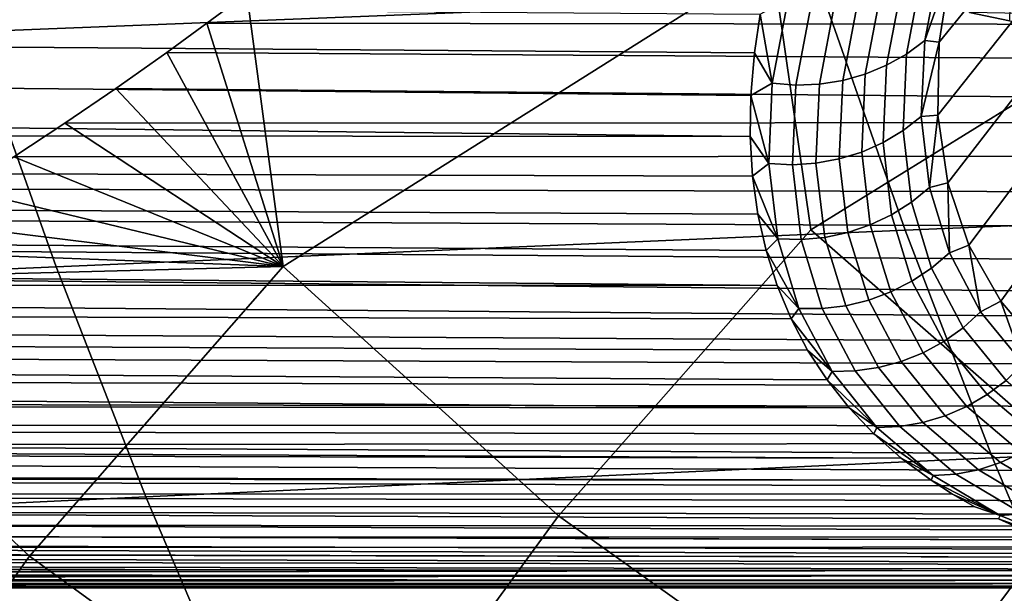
# Model space of a CAD drawing. Header units: metres. Extents: x -240 to 45, y -77 to 27.
# Tile 399 of 656: x -179.78 to -177.7, y -7.66 to -6.45. Entities that reach past the tile are written whole.
import ezdxf

# ---------------------------------------------------------------- set-up
doc = ezdxf.new("R2010")
doc.units = ezdxf.units.M
doc.layers.add('solid_102011X2', color=7, linetype='CONTINUOUS')

msp = doc.modelspace()

# ---------------------------------------------------------------- linework, layer by layer
at = {"layer": 'solid_102011X2'}
for points in [[(-177.773453, -6.431432, 294.27771), (-177.682434, -5.509082, 294.429199), (-177.666428, -5.512225, 294.455841), (-177.688934, -6.449533, 294.418365)], [(-178.109604, -6.891724, 304.570312), (-178.192184, -6.317167, 303.983704), (-177.435196, -5.680903, 304.680817), (-177.068115, -6.247555, 305.634003)], [(-178.241272, -5.898649, 344.72699), (-180.047424, -5.964795, 343.314117), (-179.883698, -6.472339, 343.133636), (-178.081848, -6.400577, 344.546417)], [(-177.811676, -6.329869, 290.305145), (-177.636536, -6.120919, 290.350372), (-177.658508, -6.273994, 290.730743), (-177.838089, -6.49463, 290.692871)], [(-177.511963, -7.414163, 305.938934), (-178.109604, -6.891724, 304.570312), (-177.068115, -6.247555, 305.634003), (-176.980164, -6.816171, 306.213409)], [(-177.838089, -6.49463, 290.692871), (-177.658508, -6.273994, 290.730743), (-177.658447, -6.419552, 291.116058), (-177.840363, -6.648914, 291.082184)], [(-179.226212, -6.969322, 302.910522), (-179.303223, -6.391259, 302.319122), (-179.227493, -6.33317, 302.393036), (-178.192184, -6.317167, 303.983704)], [(-178.643753, -7.496833, 304.288849), (-179.226212, -6.969322, 302.910522), (-178.192184, -6.317167, 303.983704), (-178.109604, -6.891724, 304.570312)], [(-176.264664, -6.329637, 345.935608), (-178.081848, -6.400577, 344.546417), (-177.909531, -6.892634, 344.351257), (-176.096954, -6.816252, 345.740387)], [(-177.835724, -6.321023, 290.195923), (-177.868271, -6.490904, 290.58963), (-177.90686, -6.519544, 290.575562), (-177.874161, -6.34844, 290.17923)], [(-177.835724, -6.321023, 290.195923), (-177.811676, -6.329869, 290.305145), (-177.868271, -6.490904, 290.58963)], [(-177.868271, -6.490904, 290.58963), (-177.811676, -6.329869, 290.305145), (-177.838089, -6.49463, 290.692871)], [(-177.874161, -6.34844, 290.17923), (-177.90686, -6.519544, 290.575562), (-177.949127, -6.543434, 290.563293), (-177.91626, -6.371062, 290.164246)], [(-173.254166, -6.462073, 298.533966), (-173.055435, -6.365784, 298.617889), (-179.303223, -6.391259, 302.319122), (-179.387787, -6.454533, 302.235718)], [(-177.91626, -6.371062, 290.164246), (-177.949127, -6.543434, 290.563293), (-177.9944, -6.562199, 290.553009), (-177.961334, -6.388532, 290.151245)], [(-178.228683, -6.517333, 290.405273), (-185.085419, -6.464677, 294.409332), (-185.120453, -6.385234, 294.261627), (-178.216446, -6.435531, 290.219299)], [(-179.226212, -6.969322, 302.910522), (-179.387787, -6.454533, 302.235718), (-179.303223, -6.391259, 302.319122)], [(-177.961334, -6.388532, 290.151245), (-177.9944, -6.562199, 290.553009), (-178.041977, -6.575545, 290.544891), (-178.008713, -6.400578, 290.14035)], [(-178.081848, -6.400577, 344.546417), (-179.883698, -6.472339, 343.133636), (-179.706711, -6.969898, 342.938568), (-177.909531, -6.892634, 344.351257)], [(-178.157028, -6.402721, 290.122162), (-178.190933, -6.581426, 290.534576), (-178.216446, -6.435531, 290.219299)], [(-178.10733, -6.407729, 290.125702), (-178.141022, -6.585235, 290.535614), (-178.190933, -6.581426, 290.534576), (-178.157028, -6.402721, 290.122162)], [(-178.057632, -6.407011, 290.131805), (-178.09111, -6.583264, 290.539062), (-178.141022, -6.585235, 290.535614), (-178.10733, -6.407729, 290.125702)], [(-178.008713, -6.400578, 290.14035), (-178.041977, -6.575545, 290.544891), (-178.09111, -6.583264, 290.539062), (-178.057632, -6.407011, 290.131805)], [(-178.190933, -6.581426, 290.534576), (-178.228683, -6.517333, 290.405273), (-178.216446, -6.435531, 290.219299)], [(-177.840363, -6.648914, 291.082184), (-177.658447, -6.419552, 291.116058), (-177.636017, -6.55548, 291.504211), (-177.819092, -6.792258, 291.473816)], [(-177.773453, -6.431432, 294.27771), (-177.688934, -6.449533, 294.418365), (-177.048508, -6.45751, 294.128815), (-177.101364, -6.444475, 294.008667)], [(-179.226212, -6.969322, 302.910522), (-179.47258, -6.516298, 302.151123), (-179.387787, -6.454533, 302.235718)], [(-173.450302, -6.555728, 298.443604), (-173.254166, -6.462073, 298.533966), (-179.387787, -6.454533, 302.235718), (-179.47258, -6.516298, 302.151123)], [(-178.236404, -6.6071, 290.61557), (-185.048935, -6.541638, 294.557922), (-185.085419, -6.464677, 294.409332), (-178.228683, -6.517333, 290.405273)], [(-179.883698, -6.472339, 343.133636), (-181.669449, -6.544892, 341.698059), (-181.487732, -7.048009, 341.503113), (-179.706711, -6.969898, 342.938568)], [(-177.868271, -6.490904, 290.58963), (-177.875763, -6.651742, 290.988708), (-177.914291, -6.681645, 290.977325), (-177.90686, -6.519544, 290.575562)], [(-177.868271, -6.490904, 290.58963), (-177.838089, -6.49463, 290.692871), (-177.875763, -6.651742, 290.988708)], [(-177.875763, -6.651742, 290.988708), (-177.838089, -6.49463, 290.692871), (-177.840363, -6.648914, 291.082184)], [(-179.226212, -6.969322, 302.910522), (-179.580276, -6.592373, 302.042297), (-179.47258, -6.516298, 302.151123)], [(-173.643784, -6.646587, 298.346893), (-173.450302, -6.555728, 298.443604), (-179.47258, -6.516298, 302.151123), (-179.580276, -6.592373, 302.042297)], [(-178.190933, -6.581426, 290.534576), (-178.236404, -6.6071, 290.61557), (-178.228683, -6.517333, 290.405273)], [(-177.90686, -6.519544, 290.575562), (-177.914291, -6.681645, 290.977325), (-177.956497, -6.706845, 290.967834), (-177.949127, -6.543434, 290.563293)], [(-178.237671, -6.694005, 290.826233), (-185.011078, -6.616149, 294.70755), (-185.048935, -6.541638, 294.557922), (-178.236404, -6.6071, 290.61557)], [(-177.9944, -6.562199, 290.553009), (-178.001755, -6.726946, 290.960358), (-178.049316, -6.741634, 290.955017), (-178.041977, -6.575545, 290.544891)], [(-177.949127, -6.543434, 290.563293), (-177.956497, -6.706845, 290.967834), (-178.001755, -6.726946, 290.960358), (-177.9944, -6.562199, 290.553009)], [(-177.819092, -6.792258, 291.473816), (-177.636017, -6.55548, 291.504211), (-177.591064, -6.67989, 291.893219), (-177.774658, -6.923814, 291.867249)], [(-178.190933, -6.581426, 290.534576), (-178.198425, -6.751361, 290.952545), (-178.236404, -6.6071, 290.61557)], [(-178.141022, -6.585235, 290.535614), (-178.148438, -6.753939, 290.95108), (-178.198425, -6.751361, 290.952545), (-178.190933, -6.581426, 290.534576)], [(-178.09111, -6.583264, 290.539062), (-178.09848, -6.750679, 290.951935), (-178.148438, -6.753939, 290.95108), (-178.141022, -6.585235, 290.535614)], [(-178.041977, -6.575545, 290.544891), (-178.049316, -6.741634, 290.955017), (-178.09848, -6.750679, 290.951935), (-178.09111, -6.583264, 290.539062)], [(-179.226212, -6.969322, 302.910522), (-179.688324, -6.666087, 301.931549), (-179.580276, -6.592373, 302.042297)], [(-173.67923, -6.663041, 298.328339), (-173.643784, -6.646587, 298.346893), (-179.580276, -6.592373, 302.042297), (-179.688324, -6.666087, 301.931549)], [(-178.237671, -6.694005, 290.826233), (-184.971786, -6.688125, 294.857941), (-185.011078, -6.616149, 294.70755)], [(-178.198425, -6.751361, 290.952545), (-178.237671, -6.694005, 290.826233), (-178.236404, -6.6071, 290.61557)], [(-173.67923, -6.663041, 298.328339), (-179.688324, -6.666087, 301.931549), (-179.796448, -6.737261, 301.819031), (-173.834427, -6.734363, 298.24408)], [(-179.226212, -6.969322, 302.910522), (-179.796448, -6.737261, 301.819031), (-179.688324, -6.666087, 301.931549)], [(-177.875763, -6.651742, 290.988708), (-177.858322, -6.801949, 291.391876), (-177.896545, -6.833125, 291.38324), (-177.914291, -6.681645, 290.977325)], [(-177.875763, -6.651742, 290.988708), (-177.840363, -6.648914, 291.082184), (-177.858322, -6.801949, 291.391876)], [(-177.858322, -6.801949, 291.391876), (-177.840363, -6.648914, 291.082184), (-177.819092, -6.792258, 291.473816)], [(-178.232651, -6.777806, 291.036926), (-184.931015, -6.757482, 295.008759), (-184.971786, -6.688125, 294.857941), (-178.237671, -6.694005, 290.826233)], [(-177.914291, -6.681645, 290.977325), (-177.896545, -6.833125, 291.38324), (-177.938492, -6.859645, 291.376556), (-177.956497, -6.706845, 290.967834)], [(-177.774658, -6.923814, 291.867249), (-177.591064, -6.67989, 291.893219), (-177.524261, -6.791786, 292.281586), (-177.707535, -7.042539, 292.261353)], [(-178.198425, -6.751361, 290.952545), (-178.232651, -6.777806, 291.036926), (-178.237671, -6.694005, 290.826233)], [(-177.956497, -6.706845, 290.967834), (-177.938492, -6.859645, 291.376556), (-177.983505, -6.881093, 291.371948), (-178.001755, -6.726946, 290.960358)], [(-178.001755, -6.726946, 290.960358), (-177.983505, -6.881093, 291.371948), (-178.030869, -6.897133, 291.369415), (-178.049316, -6.741634, 290.955017)], [(-174.022156, -6.818906, 298.135254), (-173.834427, -6.734363, 298.24408), (-179.796448, -6.737261, 301.819031), (-179.904587, -6.805883, 301.704773)], [(-179.226212, -6.969322, 302.910522), (-179.904587, -6.805883, 301.704773), (-179.796448, -6.737261, 301.819031)], [(-178.198425, -6.751361, 290.952545), (-178.179581, -6.910738, 291.374786), (-178.232651, -6.777806, 291.036926)], [(-178.148438, -6.753939, 290.95108), (-178.129684, -6.912073, 291.37085), (-178.179581, -6.910738, 291.374786), (-178.198425, -6.751361, 290.952545)], [(-178.09848, -6.750679, 290.951935), (-178.079849, -6.907514, 291.369049), (-178.129684, -6.912073, 291.37085), (-178.148438, -6.753939, 290.95108)], [(-178.049316, -6.741634, 290.955017), (-178.030869, -6.897133, 291.369415), (-178.079849, -6.907514, 291.369049), (-178.09848, -6.750679, 290.951935)], [(-178.22139, -6.858398, 291.24762), (-184.888824, -6.824261, 295.160156), (-184.931015, -6.757482, 295.008759), (-178.232651, -6.777806, 291.036926)], [(-178.179581, -6.910738, 291.374786), (-178.22139, -6.858398, 291.24762), (-178.232651, -6.777806, 291.036926)], [(-177.858322, -6.801949, 291.391876), (-177.819092, -6.792258, 291.473816), (-177.816238, -6.940132, 291.797729)], [(-177.816238, -6.940132, 291.797729), (-177.819092, -6.792258, 291.473816), (-177.774658, -6.923814, 291.867249)], [(-177.707535, -7.042539, 292.261353), (-177.524261, -6.791786, 292.281586), (-177.436417, -6.890396, 292.667847), (-177.618301, -7.147488, 292.65509)], [(-179.226212, -6.969322, 302.910522), (-180.012741, -6.871982, 301.588715), (-179.904587, -6.805883, 301.704773)], [(-174.206757, -6.899975, 298.020752), (-174.022156, -6.818906, 298.135254), (-179.904587, -6.805883, 301.704773), (-180.012741, -6.871982, 301.588715)], [(-177.858322, -6.801949, 291.391876), (-177.816238, -6.940132, 291.797729), (-177.853958, -6.972549, 291.791901), (-177.896545, -6.833125, 291.38324)], [(-178.20401, -6.935632, 291.45816), (-184.845215, -6.888403, 295.31189), (-184.888824, -6.824261, 295.160156), (-178.22139, -6.858398, 291.24762)], [(-177.896545, -6.833125, 291.38324), (-177.853958, -6.972549, 291.791901), (-177.895416, -7.000356, 291.788086), (-177.938492, -6.859645, 291.376556)], [(-176.096954, -6.816252, 345.740387), (-177.909531, -6.892634, 344.351257), (-177.724594, -7.37407, 344.141815), (-175.916946, -7.292365, 345.530884)], [(-179.226212, -6.969322, 302.910522), (-180.120667, -6.935438, 301.4711), (-180.012741, -6.871982, 301.588715)], [(-174.388184, -6.977442, 297.900635), (-174.206757, -6.899975, 298.020752), (-180.012741, -6.871982, 301.588715), (-180.120667, -6.935438, 301.4711)], [(-178.179581, -6.910738, 291.374786), (-178.20401, -6.935632, 291.45816), (-178.22139, -6.858398, 291.24762)], [(-177.938492, -6.859645, 291.376556), (-177.895416, -7.000356, 291.788086), (-177.939987, -7.023118, 291.786316), (-177.983505, -6.881093, 291.371948)], [(-178.180603, -7.009412, 291.668518), (-184.800156, -6.949833, 295.463654), (-184.845215, -6.888403, 295.31189), (-178.20401, -6.935632, 291.45816)], [(-177.909531, -6.892634, 344.351257), (-179.706711, -6.969898, 342.938568), (-179.516769, -7.456712, 342.729218), (-177.724594, -7.37407, 344.141815)], [(-177.943283, -7.995166, 305.849945), (-178.643753, -7.496833, 304.288849), (-178.109604, -6.891724, 304.570312), (-177.511963, -7.414163, 305.938934)], [(-178.030869, -6.897133, 291.369415), (-177.986954, -7.040478, 291.786652), (-178.035583, -7.052165, 291.789062), (-178.079849, -6.907514, 291.369049)], [(-177.983505, -6.881093, 291.371948), (-177.939987, -7.023118, 291.786316), (-177.986954, -7.040478, 291.786652), (-178.030869, -6.897133, 291.369415)], [(-178.179581, -6.910738, 291.374786), (-178.134781, -7.057875, 291.799927), (-178.20401, -6.935632, 291.45816)], [(-178.129684, -6.912073, 291.37085), (-178.085114, -7.057994, 291.793518), (-178.134781, -7.057875, 291.799927), (-178.179581, -6.910738, 291.374786)], [(-178.079849, -6.907514, 291.369049), (-178.035583, -7.052165, 291.789062), (-178.085114, -7.057994, 291.793518), (-178.129684, -6.912073, 291.37085)], [(-179.226212, -6.969322, 302.910522), (-180.225967, -6.994945, 301.354492), (-180.120667, -6.935438, 301.4711)], [(-174.566269, -7.051129, 297.775208), (-174.388184, -6.977442, 297.900635), (-180.120667, -6.935438, 301.4711), (-180.225967, -6.994945, 301.354492)], [(-178.134781, -7.057875, 291.799927), (-178.180603, -7.009412, 291.668518), (-178.20401, -6.935632, 291.45816)], [(-177.816238, -6.940132, 291.797729), (-177.774658, -6.923814, 291.867249), (-177.749969, -7.065028, 292.204865)], [(-177.749969, -7.065028, 292.204865), (-177.774658, -6.923814, 291.867249), (-177.707535, -7.042539, 292.261353)], [(-178.180603, -7.009412, 291.668518), (-184.753693, -7.008596, 295.615448), (-184.800156, -6.949833, 295.463654)], [(-177.816238, -6.940132, 291.797729), (-177.749969, -7.065028, 292.204865), (-177.786987, -7.098618, 292.201874), (-177.853958, -6.972549, 291.791901)], [(-179.706711, -6.969898, 342.938568), (-181.487732, -7.048009, 341.503113), (-181.292725, -7.540257, 341.293884), (-179.516769, -7.456712, 342.729218)], [(-179.762802, -7.581786, 302.622375), (-180.331009, -7.051938, 301.236359), (-180.225967, -6.994945, 301.354492), (-179.226212, -6.969322, 302.910522)], [(-179.071747, -8.084117, 304.205597), (-179.762802, -7.581786, 302.622375), (-179.226212, -6.969322, 302.910522), (-178.643753, -7.496833, 304.288849)], [(-177.853958, -6.972549, 291.791901), (-177.786987, -7.098618, 292.201874), (-177.827789, -7.127644, 292.200958), (-177.895416, -7.000356, 291.788086)], [(-174.683136, -7.098116, 297.68866), (-174.566269, -7.051129, 297.775208), (-180.225967, -6.994945, 301.354492), (-180.331009, -7.051938, 301.236359)], [(-177.895416, -7.000356, 291.788086), (-177.827789, -7.127644, 292.200958), (-177.871704, -7.15165, 292.202087), (-177.939987, -7.023118, 291.786316)], [(-178.151276, -7.079625, 291.878571), (-184.705841, -7.064662, 295.767151), (-184.753693, -7.008596, 295.615448), (-178.180603, -7.009412, 291.668518)], [(-178.134781, -7.057875, 291.799927), (-178.151276, -7.079625, 291.878571), (-178.180603, -7.009412, 291.668518)], [(-177.986954, -7.040478, 291.786652), (-177.918091, -7.170262, 292.205292), (-177.966187, -7.183187, 292.21048), (-178.035583, -7.052165, 291.789062)], [(-177.939987, -7.023118, 291.786316), (-177.871704, -7.15165, 292.202087), (-177.918091, -7.170262, 292.205292), (-177.986954, -7.040478, 291.786652)], [(-177.749969, -7.065028, 292.204865), (-177.707535, -7.042539, 292.261353), (-177.660126, -7.17548, 292.611877)], [(-177.660126, -7.17548, 292.611877), (-177.707535, -7.042539, 292.261353), (-177.618301, -7.147488, 292.65509)], [(-180.187683, -8.17553, 302.545349), (-180.869598, -7.669252, 300.940247), (-180.331009, -7.051938, 301.236359), (-179.762802, -7.581786, 302.622375)], [(-174.798523, -7.14335, 297.599823), (-174.683136, -7.098116, 297.68866), (-180.331009, -7.051938, 301.236359), (-180.442566, -7.109898, 301.108795)], [(-178.134781, -7.057875, 291.799927), (-178.064514, -7.191257, 292.226471), (-178.151276, -7.079625, 291.878571)], [(-178.085114, -7.057994, 291.793518), (-178.015259, -7.190222, 292.21756), (-178.064514, -7.191257, 292.226471), (-178.134781, -7.057875, 291.799927)], [(-178.035583, -7.052165, 291.789062), (-177.966187, -7.183187, 292.21048), (-178.015259, -7.190222, 292.21756), (-178.085114, -7.057994, 291.793518)], [(-178.116104, -7.146205, 292.088409), (-184.656616, -7.117971, 295.918457), (-184.705841, -7.064662, 295.767151), (-178.151276, -7.079625, 291.878571)], [(-178.064514, -7.191257, 292.226471), (-178.116104, -7.146205, 292.088409), (-178.151276, -7.079625, 291.878571)], [(-177.749969, -7.065028, 292.204865), (-177.660126, -7.17548, 292.611877), (-177.696259, -7.210146, 292.611755), (-177.786987, -7.098618, 292.201874)], [(-177.786987, -7.098618, 292.201874), (-177.696259, -7.210146, 292.611755), (-177.736191, -7.24029, 292.613708), (-177.827789, -7.127644, 292.200958)], [(-178.075134, -7.209074, 292.297943), (-184.606064, -7.168538, 296.069214), (-184.656616, -7.117971, 295.918457), (-178.116104, -7.146205, 292.088409)], [(-174.912384, -7.186807, 297.508759), (-174.798523, -7.14335, 297.599823), (-180.442566, -7.109898, 301.108795), (-180.54895, -7.162677, 300.985077)], [(-178.064514, -7.191257, 292.226471), (-178.075134, -7.209074, 292.297943), (-178.116104, -7.146205, 292.088409)], [(-177.827789, -7.127644, 292.200958), (-177.736191, -7.24029, 292.613708), (-177.779297, -7.265441, 292.617767), (-177.871704, -7.15165, 292.202087)], [(-175.02478, -7.22848, 297.415436), (-174.912384, -7.186807, 297.508759), (-180.54895, -7.162677, 300.985077), (-180.6548, -7.212772, 300.859894)], [(-177.871704, -7.15165, 292.202087), (-177.779297, -7.265441, 292.617767), (-177.824905, -7.285203, 292.62381), (-177.918091, -7.170262, 292.205292)], [(-178.028488, -7.268141, 292.507202), (-184.554214, -7.216405, 296.219452), (-184.606064, -7.168538, 296.069214), (-178.075134, -7.209074, 292.297943)], [(-177.966187, -7.183187, 292.21048), (-177.872299, -7.299268, 292.631775), (-177.920746, -7.307415, 292.64151), (-178.015259, -7.190222, 292.21756)], [(-177.918091, -7.170262, 292.205292), (-177.824905, -7.285203, 292.62381), (-177.872299, -7.299268, 292.631775), (-177.966187, -7.183187, 292.21048)], [(-178.064514, -7.191257, 292.226471), (-177.969467, -7.309516, 292.652893), (-178.075134, -7.209074, 292.297943)], [(-177.969467, -7.309516, 292.652893), (-178.028488, -7.268141, 292.507202), (-178.075134, -7.209074, 292.297943)], [(-178.015259, -7.190222, 292.21756), (-177.920746, -7.307415, 292.64151), (-177.969467, -7.309516, 292.652893), (-178.064514, -7.191257, 292.226471)], [(-178.028488, -7.268141, 292.507202), (-184.501114, -7.261597, 296.36911), (-184.554214, -7.216405, 296.219452)], [(-175.135742, -7.26835, 297.319885), (-175.02478, -7.22848, 297.415436), (-180.6548, -7.212772, 300.859894), (-180.760025, -7.260163, 300.733337)], [(-177.696259, -7.210146, 292.611755), (-177.582535, -7.306106, 293.02002), (-177.621445, -7.337245, 293.024902), (-177.736191, -7.24029, 292.613708)], [(-177.736191, -7.24029, 292.613708), (-177.621445, -7.337245, 293.024902), (-177.663559, -7.363415, 293.03186), (-177.779297, -7.265441, 292.617767)], [(-177.976181, -7.32332, 292.716095), (-184.439041, -7.311339, 296.545441), (-184.501114, -7.261597, 296.36911), (-178.028488, -7.268141, 292.507202)], [(-175.245209, -7.306386, 297.222137), (-175.135742, -7.26835, 297.319885), (-180.760025, -7.260163, 300.733337), (-180.864594, -7.304853, 300.605377)], [(-177.969467, -7.309516, 292.652893), (-177.976181, -7.32332, 292.716095), (-178.028488, -7.268141, 292.507202)], [(-177.779297, -7.265441, 292.617767), (-177.663559, -7.363415, 293.03186), (-177.708237, -7.384204, 293.040741), (-177.824905, -7.285203, 292.62381)], [(-177.824905, -7.285203, 292.62381), (-177.708237, -7.384204, 293.040741), (-177.754776, -7.399287, 293.051453), (-177.872299, -7.299268, 292.631775)], [(-175.916946, -7.292365, 345.530884), (-177.724594, -7.37407, 344.141815), (-177.527328, -7.844138, 343.918396), (-175.72493, -7.75724, 345.307404)], [(-177.91835, -7.374502, 292.9245), (-184.398666, -7.34271, 296.664673), (-184.439041, -7.311339, 296.545441), (-177.976181, -7.32332, 292.716095)], [(-175.353271, -7.342584, 297.122192), (-175.245209, -7.306386, 297.222137), (-180.864594, -7.304853, 300.605377), (-180.968475, -7.346845, 300.476044)], [(-177.969467, -7.309516, 292.652893), (-177.850464, -7.411484, 293.077637), (-177.976181, -7.32332, 292.716095)], [(-177.920746, -7.307415, 292.64151), (-177.802429, -7.408428, 293.063812), (-177.850464, -7.411484, 293.077637), (-177.969467, -7.309516, 292.652893)], [(-177.872299, -7.299268, 292.631775), (-177.754776, -7.399287, 293.051453), (-177.802429, -7.408428, 293.063812), (-177.920746, -7.307415, 292.64151)], [(-177.850464, -7.411484, 293.077637), (-177.91835, -7.374502, 292.9245), (-177.976181, -7.32332, 292.716095)], [(-177.91835, -7.374502, 292.9245), (-184.376419, -7.359608, 296.731812), (-184.398666, -7.34271, 296.664673)], [(-175.565201, -7.409372, 296.91568), (-175.459961, -7.376925, 297.02002), (-180.968475, -7.346845, 300.476044), (-181.071533, -7.386111, 300.345459)], [(-175.459961, -7.376925, 297.02002), (-175.353271, -7.342584, 297.122192), (-180.968475, -7.346845, 300.476044)], [(-177.855026, -7.421601, 293.132324), (-184.313156, -7.406028, 296.928741), (-184.376419, -7.359608, 296.731812), (-177.91835, -7.374502, 292.9245)], [(-177.724594, -7.37407, 344.141815), (-179.516769, -7.456712, 342.729218), (-179.314163, -7.932029, 342.50592), (-177.527328, -7.844138, 343.918396)], [(-177.850464, -7.411484, 293.077637), (-177.855026, -7.421601, 293.132324), (-177.91835, -7.374502, 292.9245)], [(-177.663559, -7.363415, 293.03186), (-177.525452, -7.444697, 293.442841), (-177.569046, -7.466365, 293.45459), (-177.708237, -7.384204, 293.040741)], [(-175.669006, -7.439892, 296.809204), (-175.565201, -7.409372, 296.91568), (-181.071533, -7.386111, 300.345459), (-181.173737, -7.422646, 300.213654)], [(-177.708237, -7.384204, 293.040741), (-177.569046, -7.466365, 293.45459), (-177.614563, -7.482321, 293.468018), (-177.754776, -7.399287, 293.051453)], [(-177.855026, -7.421601, 293.132324), (-184.300934, -7.414684, 296.967743), (-184.313156, -7.406028, 296.928741)], [(-177.80986, -7.450659, 293.270386), (-184.249466, -7.449865, 297.13504), (-184.300934, -7.414684, 296.967743), (-177.855026, -7.421601, 293.132324)], [(-177.125351, -8.463064, 307.578949), (-177.943283, -7.995166, 305.849945), (-177.511963, -7.414163, 305.938934), (-176.801849, -7.908435, 307.477539)], [(-177.850464, -7.411484, 293.077637), (-177.708496, -7.496192, 293.499237), (-177.855026, -7.421601, 293.132324)], [(-177.802429, -7.408428, 293.063812), (-177.661301, -7.492316, 293.483002), (-177.708496, -7.496192, 293.499237), (-177.850464, -7.411484, 293.077637)], [(-177.754776, -7.399287, 293.051453), (-177.614563, -7.482321, 293.468018), (-177.661301, -7.492316, 293.483002), (-177.802429, -7.408428, 293.063812)], [(-175.771408, -7.468473, 296.700592), (-175.669006, -7.439892, 296.809204), (-181.173737, -7.422646, 300.213654), (-181.27507, -7.456455, 300.080597)], [(-177.708496, -7.496192, 293.499237), (-177.80986, -7.450659, 293.270386), (-177.855026, -7.421601, 293.132324)], [(-177.762344, -7.47782, 293.40802), (-184.207733, -7.476819, 297.274445), (-184.249466, -7.449865, 297.13504), (-177.80986, -7.450659, 293.270386)], [(-175.872314, -7.495062, 296.589966), (-175.771408, -7.468473, 296.700592), (-181.27507, -7.456455, 300.080597), (-181.375412, -7.487536, 299.946472)], [(-179.516769, -7.456712, 342.729218), (-181.292725, -7.540257, 341.293884), (-181.084717, -8.020875, 341.070709), (-179.314163, -7.932029, 342.50592)], [(-177.708496, -7.496192, 293.499237), (-177.762344, -7.47782, 293.40802), (-177.80986, -7.450659, 293.270386)], [(-177.660492, -7.526335, 293.681671), (-184.164215, -7.50329, 297.42334), (-184.207733, -7.476819, 297.274445), (-177.71254, -7.503058, 293.545166)], [(-177.708496, -7.496192, 293.499237), (-177.71254, -7.503058, 293.545166), (-184.207733, -7.476819, 297.274445), (-177.762344, -7.47782, 293.40802)], [(-175.971542, -7.519595, 296.477509), (-175.872314, -7.495062, 296.589966), (-181.375412, -7.487536, 299.946472), (-181.474701, -7.515874, 299.81131)], [(-178.271118, -8.556017, 305.949982), (-179.071747, -8.084117, 304.205597), (-178.643753, -7.496833, 304.288849), (-177.943283, -7.995166, 305.849945)], [(-177.708496, -7.496192, 293.499237), (-177.544571, -7.56286, 293.916138), (-177.71254, -7.503058, 293.545166)], [(-177.661301, -7.492316, 293.483002), (-177.498322, -7.55832, 293.897491), (-177.544571, -7.56286, 293.916138), (-177.708496, -7.496192, 293.499237)], [(-177.606216, -7.547643, 293.817474), (-184.12146, -7.527478, 297.572418), (-184.164215, -7.50329, 297.42334), (-177.660492, -7.526335, 293.681671)], [(-176.069107, -7.542065, 296.363281), (-175.971542, -7.519595, 296.477509), (-181.474701, -7.515874, 299.81131), (-181.572952, -7.54148, 299.675049)], [(-177.544571, -7.56286, 293.916138), (-177.660492, -7.526335, 293.681671), (-177.71254, -7.503058, 293.545166)], [(-177.606216, -7.547643, 293.817474), (-184.118332, -7.529172, 297.583435), (-184.12146, -7.527478, 297.572418)], [(-177.549744, -7.566967, 293.952606), (-184.078644, -7.549804, 297.724579), (-184.118332, -7.529172, 297.583435), (-177.606216, -7.547643, 293.817474)], [(-176.164948, -7.562448, 296.247284), (-176.069107, -7.542065, 296.363281), (-181.572952, -7.54148, 299.675049), (-181.670181, -7.56438, 299.537689)], [(-177.491135, -7.584291, 294.086945), (-184.035782, -7.57017, 297.8797), (-184.078644, -7.549804, 297.724579), (-177.549744, -7.566967, 293.952606)], [(-176.351135, -7.596859, 296.01062), (-176.258957, -7.580715, 296.12973), (-181.670181, -7.56438, 299.537689), (-181.766373, -7.584583, 299.399292)], [(-176.17424, -7.568449, 296.186707), (-176.164948, -7.562448, 296.247284), (-181.670181, -7.56438, 299.537689), (-176.258957, -7.580715, 296.12973)], [(-177.491135, -7.584291, 294.086945), (-184.031662, -7.572017, 297.894745), (-184.035782, -7.57017, 297.8797)], [(-177.430389, -7.599606, 294.22049), (-183.992813, -7.588407, 298.037079), (-184.031662, -7.572017, 297.894745), (-177.491135, -7.584291, 294.086945)], [(-176.441498, -7.610884, 295.889923), (-176.351135, -7.596859, 296.01062), (-181.766373, -7.584583, 299.399292), (-181.861496, -7.602073, 299.259766)], [(-179.4039, -8.651352, 304.304474), (-180.187683, -8.17553, 302.545349), (-179.762802, -7.581786, 302.622375), (-179.071747, -8.084117, 304.205597)], [(-177.367493, -7.612911, 294.35321), (-183.949738, -7.604417, 298.196411), (-183.992813, -7.588407, 298.037079), (-177.430389, -7.599606, 294.22049)], [(-177.367493, -7.612911, 294.35321), (-183.946716, -7.605454, 298.207642), (-183.949738, -7.604417, 298.196411)], [(-177.302475, -7.624199, 294.485199), (-183.906601, -7.618152, 298.35788), (-183.946716, -7.605454, 298.207642), (-177.367493, -7.612911, 294.35321)], [(-176.441498, -7.610884, 295.889923), (-181.861496, -7.602073, 299.259766), (-181.955566, -7.616845, 299.119171)], [(-177.235336, -7.633459, 294.616364), (-183.863419, -7.629533, 298.521484), (-183.906601, -7.618152, 298.35788), (-177.302475, -7.624199, 294.485199)], [(-176.616882, -7.632549, 295.643677), (-176.53009, -7.622786, 295.767578), (-183.635834, -7.629135, 299.927246), (-183.659088, -7.631114, 299.903564)], [(-176.53009, -7.622786, 295.767578), (-183.614227, -7.627228, 299.948853), (-183.635834, -7.629135, 299.927246)], [(-176.53009, -7.622786, 295.767578), (-183.594116, -7.625397, 299.968628), (-183.614227, -7.627228, 299.948853)], [(-176.53009, -7.622786, 295.767578), (-183.575287, -7.623638, 299.986816), (-183.594116, -7.625397, 299.968628)], [(-176.53009, -7.622786, 295.767578), (-183.557556, -7.621946, 300.003632), (-183.575287, -7.623638, 299.986816)], [(-176.53009, -7.622786, 295.767578), (-176.441498, -7.610884, 295.889923), (-183.540726, -7.620311, 300.019287), (-183.557556, -7.621946, 300.003632)], [(-183.540726, -7.620311, 300.019287), (-176.441498, -7.610884, 295.889923), (-181.955566, -7.616845, 299.119171), (-183.524597, -7.61872, 300.033966)], [(-176.866409, -7.648903, 295.262604), (-176.785065, -7.64562, 295.391144), (-183.926285, -7.647255, 299.608032), (-183.973648, -7.648661, 299.551727)], [(-176.785065, -7.64562, 295.391144), (-183.882782, -7.64555, 299.658752), (-183.926285, -7.647255, 299.608032)], [(-176.785065, -7.64562, 295.391144), (-176.701874, -7.640164, 295.518188), (-183.862961, -7.644645, 299.681549), (-183.882782, -7.64555, 299.658752)], [(-177.166092, -7.640679, 294.746704), (-183.785248, -7.638483, 298.666138), (-183.863419, -7.629533, 298.521484), (-177.235336, -7.633459, 294.616364)], [(-176.701874, -7.640164, 295.518188), (-183.842819, -7.643646, 299.704498), (-183.862961, -7.644645, 299.681549)], [(-176.701874, -7.640164, 295.518188), (-183.80603, -7.641619, 299.745911), (-183.842819, -7.643646, 299.704498)], [(-176.701874, -7.640164, 295.518188), (-183.772034, -7.63952, 299.783539), (-183.80603, -7.641619, 299.745911)], [(-177.094757, -7.645851, 294.876221), (-183.705566, -7.64488, 298.810089), (-183.785248, -7.638483, 298.666138), (-177.166092, -7.640679, 294.746704)], [(-176.701874, -7.640164, 295.518188), (-176.616882, -7.632549, 295.643677), (-183.740494, -7.637388, 299.817841), (-183.772034, -7.63952, 299.783539)], [(-176.616882, -7.632549, 295.643677), (-183.711258, -7.635259, 299.849121), (-183.740494, -7.637388, 299.817841)], [(-176.616882, -7.632549, 295.643677), (-183.684174, -7.633161, 299.877625), (-183.711258, -7.635259, 299.849121)], [(-177.021362, -7.648961, 295.004852), (-183.624405, -7.64872, 298.953339), (-183.705566, -7.64488, 298.810089), (-177.094757, -7.645851, 294.876221)], [(-176.616882, -7.632549, 295.643677), (-183.659088, -7.631114, 299.903564), (-183.684174, -7.633161, 299.877625)], [(-183.885056, -7.65, 299.302032), (-176.866409, -7.648903, 295.262604), (-184.025177, -7.649632, 299.489227), (-184.081192, -7.65, 299.419891)], [(-176.866409, -7.648903, 295.262604), (-183.973648, -7.648661, 299.551727), (-184.025177, -7.649632, 299.489227)], [(-176.866409, -7.648903, 295.262604), (-183.885056, -7.65, 299.302032), (-183.688934, -7.65, 299.184174)], [(-183.541809, -7.65, 299.095795), (-176.866409, -7.648903, 295.262604), (-183.688934, -7.65, 299.184174)], [(-183.624405, -7.64872, 298.953339), (-176.945908, -7.65, 295.132568), (-176.866409, -7.648903, 295.262604), (-183.541809, -7.65, 299.095795)], [(-177.021362, -7.648961, 295.004852), (-176.945908, -7.65, 295.132568), (-183.624405, -7.64872, 298.953339)]]:
    msp.add_3dface(points, dxfattribs=at)

doc.saveas('drawing.dxf')
